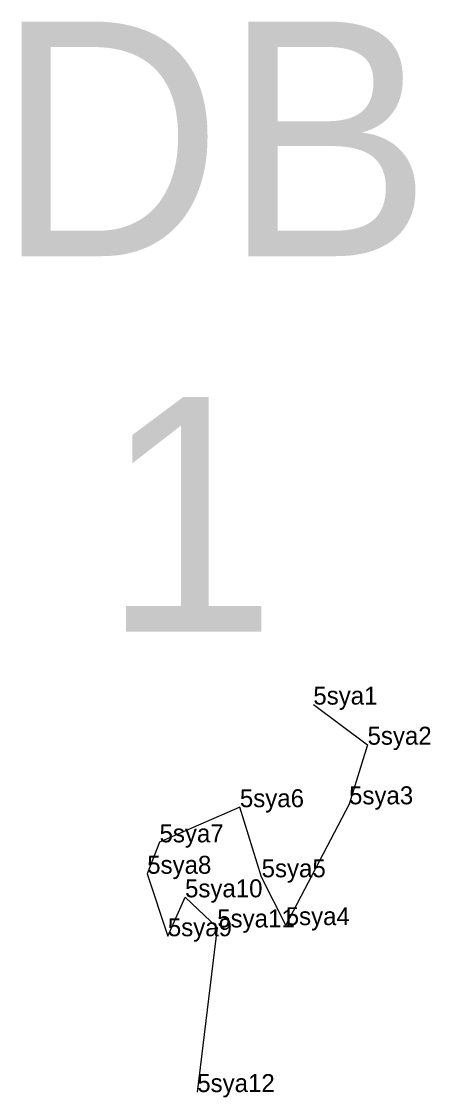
# Model space of a CAD drawing. Extents: x 2072529 to 2268812, y 436423 to 470008.
# Drawn here: x 2198684.4 to 2198798.2, y 454022.4 to 454322 of the extents above; entities that cross this region are included whole.
import ezdxf

# ---------------------------------------------------------------- set-up
doc = ezdxf.new("R2010")
doc.units = 0
for name, color, linetype in [('Old_Level_10', 7, 'Continuous'), ('Old_Level_20', 7, 'Continuous'), ('Old_Level_60', 7, 'Continuous'), ('Old_Level_62', 7, 'Continuous')]:
    doc.layers.add(name, color=color, linetype=linetype)

msp = doc.modelspace()

# ---------------------------------------------------------------- linework, layer by layer
at = {"layer": 'Old_Level_10'}
msp.add_lwpolyline([(2198765.62, 454131.776), (2198780.705, 454120.609), (2198775.558, 454104.012), (2198757.938, 454070.368), (2198751.233, 454083.693), (2198745.182, 454103.21), (2198722.828, 454093.424), (2198719.397, 454084.671), (2198725.142, 454067.272), (2198729.918, 454078.112), (2198738.883, 454069.727), (2198733.323, 454023.884)], dxfattribs=at)
msp.add_lwpolyline([(2198765.62, 454131.776), (2198780.705, 454120.609), (2198775.558, 454104.012), (2198757.938, 454070.368), (2198751.233, 454083.693), (2198745.182, 454103.21), (2198722.828, 454093.424), (2198719.397, 454084.671), (2198725.142, 454067.272), (2198729.918, 454078.112), (2198738.883, 454069.727), (2198733.323, 454023.884)], dxfattribs=at)
at = {"layer": 'Old_Level_20'}
for p, q in [((2198765.62, 454131.776), (2198765.62, 454131.776)), ((2198765.62, 454131.776), (2198765.62, 454131.776)), ((2198780.705, 454120.609), (2198780.705, 454120.609)), ((2198780.705, 454120.609), (2198780.705, 454120.609)), ((2198745.182, 454103.21), (2198745.182, 454103.21)), ((2198745.182, 454103.21), (2198745.182, 454103.21)), ((2198775.558, 454104.012), (2198775.558, 454104.012)), ((2198775.558, 454104.012), (2198775.558, 454104.012)), ((2198722.828, 454093.424), (2198722.828, 454093.424)), ((2198722.828, 454093.424), (2198722.828, 454093.424)), ((2198719.397, 454084.671), (2198719.397, 454084.671)), ((2198719.397, 454084.671), (2198719.397, 454084.671)), ((2198751.233, 454083.693), (2198751.233, 454083.693)), ((2198751.233, 454083.693), (2198751.233, 454083.693)), ((2198729.918, 454078.112), (2198729.918, 454078.112)), ((2198729.918, 454078.112), (2198729.918, 454078.112)), ((2198738.883, 454069.727), (2198738.883, 454069.727)), ((2198738.883, 454069.727), (2198738.883, 454069.727)), ((2198757.938, 454070.368), (2198757.938, 454070.368)), ((2198757.938, 454070.368), (2198757.938, 454070.368)), ((2198725.142, 454067.272), (2198725.142, 454067.272)), ((2198725.142, 454067.272), (2198725.142, 454067.272)), ((2198733.323, 454023.884), (2198733.323, 454023.884)), ((2198733.323, 454023.884), (2198733.323, 454023.884))]:
    msp.add_line(p, q, dxfattribs=at)

# ---------------------------------------------------------------- texts
at = {"layer": 'Old_Level_60'}
for s, p in [('5sya1', (2198765.62, 454131.776)), ('5sya1', (2198765.62, 454131.776)), ('5sya2', (2198780.705, 454120.609)), ('5sya2', (2198780.705, 454120.609)), ('5sya3', (2198775.558, 454104.012)), ('5sya3', (2198775.558, 454104.012)), ('5sya6', (2198745.182, 454103.21)), ('5sya6', (2198745.182, 454103.21)), ('5sya7', (2198722.828, 454093.424)), ('5sya7', (2198722.828, 454093.424)), ('5sya8', (2198719.397, 454084.671)), ('5sya8', (2198719.397, 454084.671)), ('5sya5', (2198751.233, 454083.693)), ('5sya5', (2198751.233, 454083.693)), ('5sya10', (2198729.918, 454078.112)), ('5sya10', (2198729.918, 454078.112)), ('5sya11', (2198738.883, 454069.727)), ('5sya11', (2198738.883, 454069.727)), ('5sya4', (2198757.938, 454070.368)), ('5sya4', (2198757.938, 454070.368)), ('5sya9', (2198725.142, 454067.272)), ('5sya9', (2198725.142, 454067.272)), ('5sya12', (2198733.323, 454023.884)), ('5sya12', (2198733.323, 454023.884))]:
    msp.add_text(s, height=5, dxfattribs=at).set_placement(p)
at = {"layer": 'Old_Level_62'}
for s, p in [('DB', (2198677.259, 454256.647)), ('1', (2198706.82, 454152.103))]:
    msp.add_text(s, height=65.34, dxfattribs=at).set_placement(p)

doc.saveas('drawing.dxf')
